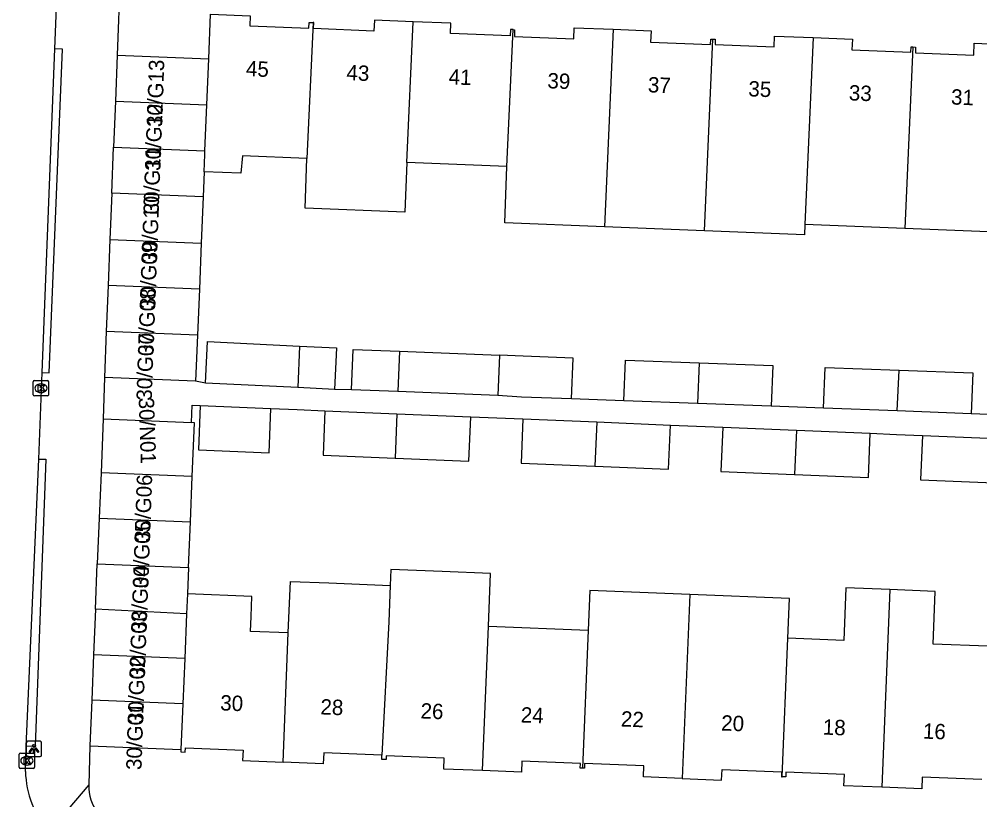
# Model space of a CAD drawing. Extents: x 161355 to 162026, y 386504 to 387459.
# Drawn here: x 161670.7 to 161733.1, y 386574.8 to 386625.6 of the extents above; entities that cross this region are included whole.
import ezdxf

# ---------------------------------------------------------------- set-up
doc = ezdxf.new("R2010")
doc.units = 0
for name, color, linetype in [('IMGEO_Kolk', 7, 'Continuous'), ('IMGEO_Lichtpunt', 7, 'Continuous'), ('IMGEO_Pand', 7, 'Continuous'), ('IMGEO_Pand_nummerreeks', 7, 'Continuous'), ('IMGEO_Rijbaan_lokaal_open', 7, 'Continuous'), ('IMGEO_Voetpad_open', 7, 'Continuous')]:
    doc.layers.add(name, color=color, linetype=linetype)

msp = doc.modelspace()

# ---------------------------------------------------------------- linework, layer by layer
at = {"layer": 'IMGEO_Kolk'}
for p, q in [((161671.579, 386601.132), (161671.579, 386601.984)), ((161671.654, 386602.058), (161672.506, 386602.058)), ((161672.58, 386601.984), (161672.58, 386601.132)), ((161672.067, 386601.838), (161672.092, 386601.838)), ((161672.506, 386601.058), (161671.654, 386601.058)), ((161672.09, 386601.278), (161672.065, 386601.278)), ((161670.664, 386576.89), (161670.664, 386577.742)), ((161670.739, 386577.816), (161671.591, 386577.816)), ((161671.152, 386577.596), (161671.177, 386577.596)), ((161671.665, 386577.742), (161671.665, 386576.89)), ((161671.175, 386577.036), (161671.15, 386577.036)), ((161671.591, 386576.816), (161670.739, 386576.816))]:
    msp.add_line(p, q, dxfattribs=at)
for points in [[(161671.579, 386601.132), (161671.579, 386601.984)], [(161671.654, 386602.058), (161672.506, 386602.058)], [(161672.58, 386601.984), (161672.58, 386601.132)], [(161671.9, 386601.758), (161672.023, 386601.758), (161672.023, 386601.607), (161672.153, 386601.758), (161672.317, 386601.758), (161672.171, 386601.607), (161672.324, 386601.358), (161672.172, 386601.358), (161672.087, 386601.522), (161672.023, 386601.455), (161672.023, 386601.358), (161671.9, 386601.358), (161671.9, 386601.758)], [(161672.506, 386601.058), (161671.654, 386601.058)], [(161670.664, 386576.89), (161670.664, 386577.742)], [(161670.739, 386577.816), (161671.591, 386577.816)], [(161671.665, 386577.742), (161671.665, 386576.89)], [(161670.985, 386577.516), (161671.108, 386577.516), (161671.108, 386577.365), (161671.238, 386577.516), (161671.402, 386577.516), (161671.256, 386577.365), (161671.409, 386577.116), (161671.257, 386577.116), (161671.172, 386577.28), (161671.108, 386577.213), (161671.108, 386577.116), (161670.985, 386577.116), (161670.985, 386577.516)], [(161671.591, 386576.816), (161670.739, 386576.816)]]:
    msp.add_lwpolyline(points, dxfattribs=at)
for centre, start, end in [((161671.656, 386601.982), 91.55205, 178.44795), ((161671.656, 386601.982), 91.55205, 178.44795), ((161672.504, 386601.982), 1.55205, 88.44795), ((161672.504, 386601.982), 1.55205, 88.44795), ((161671.656, 386601.134), 181.55205, 268.44795), ((161671.656, 386601.134), 181.55205, 268.44795), ((161672.504, 386601.134), 271.55205, 358.44795), ((161672.504, 386601.134), 271.55205, 358.44795), ((161670.741, 386577.74), 91.55205, 178.44795), ((161670.741, 386577.74), 91.55205, 178.44795), ((161671.589, 386577.74), 1.55205, 88.44795), ((161671.589, 386577.74), 1.55205, 88.44795), ((161670.741, 386576.892), 181.55205, 268.44795), ((161670.741, 386576.892), 181.55205, 268.44795), ((161671.589, 386576.892), 271.55205, 358.44795), ((161671.589, 386576.892), 271.55205, 358.44795)]:
    msp.add_arc(centre, 0.0765, start, end, dxfattribs=at)
for centre, major_axis, ratio, start_param, end_param in [((161672.066, 386601.558), (-0.387, 0.002), 0.722429, 4.712389, 7.853982), ((161672.091, 386601.558), (-0.39, 0.002), 0.717154, 1.570796, 4.712389), ((161671.151, 386577.316), (-0.387, 0.002), 0.722429, 4.712389, 7.853982), ((161671.176, 386577.316), (-0.39, 0.002), 0.717154, 1.570796, 4.712389)]:
    msp.add_ellipse(centre, major_axis=major_axis, ratio=ratio, start_param=start_param, end_param=end_param, dxfattribs=at)
at = {"layer": 'IMGEO_Lichtpunt'}
for p, q in [((161671.126, 386578.487), (161671.126, 386577.68)), ((161671.126, 386578.487), (161671.126, 386577.68)), ((161672.028, 386578.582), (161671.22, 386578.582)), ((161672.028, 386578.582), (161671.22, 386578.582)), ((161672.122, 386577.68), (161672.122, 386578.487)), ((161672.122, 386577.68), (161672.122, 386578.487)), ((161671.22, 386577.586), (161672.028, 386577.586)), ((161671.22, 386577.586), (161672.028, 386577.586))]:
    msp.add_line(p, q, dxfattribs=at)
for points in [[(161671.5, 386578.151), (161671.539, 386578.123), (161671.351, 386577.861), (161671.313, 386577.888), (161671.5, 386578.151)], [(161671.602, 386578.103), (161671.649, 386578.103), (161671.649, 386577.781), (161671.602, 386577.781), (161671.602, 386578.103)], [(161671.712, 386578.123), (161671.75, 386578.15), (161671.937, 386577.888), (161671.898, 386577.86), (161671.712, 386578.123)]]:
    msp.add_lwpolyline(points, dxfattribs=at)
msp.add_circle((161671.625, 386578.285), 0.0994, dxfattribs=at)
for centre, start, end in [((161671.22, 386578.487), 90, 180), ((161671.22, 386578.487), 90, 180), ((161672.028, 386578.487), 0, 90), ((161672.028, 386578.487), 0, 90), ((161671.22, 386577.68), 180, 270), ((161671.22, 386577.68), 180, 270), ((161672.028, 386577.68), 270, 0), ((161672.028, 386577.68), 270, 360)]:
    msp.add_arc(centre, 0.0946, start, end, dxfattribs=at)
at = {"layer": 'IMGEO_Pand'}
for points in [[(161682.999, 386622.999), (161683.115, 386625.894), (161685.682, 386625.791), (161685.656, 386625.141), (161689.511, 386624.986), (161689.526, 386625.363), (161689.774, 386625.353)], [(161689.774, 386625.353), (161689.38, 386616.505)], [(161696.293, 386625.409), (161693.764, 386625.51), (161693.736, 386624.801), (161689.801, 386624.959), (161689.817, 386625.351), (161689.774, 386625.353)], [(161695.882, 386616.244), (161696.293, 386625.409)], [(161702.785, 386624.895), (161702.624, 386624.902), (161702.607, 386624.484), (161698.712, 386624.64), (161698.739, 386625.311), (161696.293, 386625.409)], [(161702.386, 386615.983), (161702.785, 386624.895)], [(161702.785, 386624.895), (161702.887, 386624.891), (161702.87, 386624.456), (161706.732, 386624.302), (161706.761, 386625.02), (161709.302, 386624.918)], [(161709.302, 386624.918), (161708.726, 386612.06)], [(161709.302, 386624.918), (161711.761, 386624.819), (161711.732, 386624.089), (161715.629, 386623.933), (161715.643, 386624.285), (161715.788, 386624.279)], [(161715.788, 386624.279), (161715.939, 386624.273), (161715.925, 386623.926), (161719.763, 386623.772), (161719.791, 386624.48), (161722.309, 386624.379)], [(161715.23, 386611.8), (161715.788, 386624.279)], [(161722.309, 386624.379), (161721.764, 386612.204)], [(161722.309, 386624.379), (161724.856, 386624.277), (161724.828, 386623.572), (161728.656, 386623.419), (161728.67, 386623.77), (161728.797, 386623.765)], [(161728.797, 386623.765), (161728.97, 386623.758), (161728.955, 386623.377), (161732.747, 386623.225), (161732.779, 386624.009), (161735.318, 386623.907)], [(161677.046, 386623.238), (161676.926, 386620.24)], [(161677.046, 386623.238), (161682.999, 386622.999)], [(161728.797, 386623.765), (161728.267, 386611.944)], [(161682.872, 386620.002), (161682.999, 386622.999)], [(161676.926, 386620.24), (161676.806, 386617.243)], [(161676.926, 386620.24), (161682.872, 386620.002)], [(161682.745, 386617.005), (161682.872, 386620.002)], [(161676.686, 386614.245), (161676.806, 386617.243)], [(161676.806, 386617.243), (161682.745, 386617.005)], [(161682.69, 386615.649), (161682.735, 386616.771), (161682.745, 386617.005)], [(161689.38, 386616.505), (161685.183, 386616.673), (161685.08, 386615.552), (161682.69, 386615.649)], [(161695.882, 386616.244), (161695.738, 386613.019), (161689.254, 386613.279), (161689.38, 386616.505)], [(161702.386, 386615.983), (161695.882, 386616.244)], [(161708.726, 386612.06), (161702.253, 386612.32), (161702.386, 386615.983)], [(161682.69, 386615.649), (161682.623, 386614.007)], [(161734.904, 386614.68), (161734.77, 386611.683), (161728.267, 386611.944)], [(161676.686, 386614.245), (161676.565, 386611.248)], [(161682.623, 386614.007), (161676.686, 386614.245)], [(161682.623, 386614.007), (161682.502, 386611.01)], [(161715.23, 386611.8), (161708.726, 386612.06)], [(161721.764, 386612.204), (161721.734, 386611.539), (161715.23, 386611.8)], [(161728.267, 386611.944), (161721.764, 386612.204)], [(161676.565, 386611.248), (161676.445, 386608.25)], [(161676.565, 386611.248), (161682.502, 386611.01)], [(161682.502, 386611.01), (161682.381, 386608.012)], [(161676.445, 386608.25), (161676.325, 386605.253)], [(161682.381, 386608.012), (161676.445, 386608.25)], [(161682.381, 386608.012), (161682.26, 386605.015)], [(161676.325, 386605.253), (161676.205, 386602.255)], [(161682.26, 386605.015), (161676.325, 386605.253)], [(161682.26, 386605.015), (161682.139, 386602.017)], [(161682.786, 386601.894), (161682.92, 386604.601), (161688.902, 386604.307)], [(161688.902, 386604.307), (161688.795, 386601.598)], [(161688.902, 386604.307), (161691.298, 386604.189), (161691.165, 386601.481)], [(161692.28, 386601.459), (161692.38, 386604.077), (161695.406, 386603.962)], [(161695.406, 386603.962), (161695.296, 386601.344)], [(161695.406, 386603.962), (161701.9, 386603.713)], [(161701.9, 386603.713), (161701.8, 386601.095)], [(161706.587, 386600.863), (161706.695, 386603.524), (161703.442, 386603.638), (161701.9, 386603.713)], [(161709.985, 386600.737), (161710.093, 386603.386), (161714.892, 386603.214)], [(161714.892, 386603.214), (161714.783, 386600.56)], [(161714.892, 386603.214), (161719.692, 386603.044), (161719.582, 386600.383)], [(161722.98, 386600.257), (161723.09, 386602.904), (161727.891, 386602.734)], [(161727.779, 386600.079), (161727.891, 386602.734)], [(161727.891, 386602.734), (161732.691, 386602.565), (161732.578, 386599.902)], [(161682.139, 386602.017), (161676.205, 386602.255)], [(161688.795, 386601.598), (161682.786, 386601.894)], [(161691.165, 386601.481), (161688.795, 386601.598)], [(161695.296, 386601.344), (161692.28, 386601.459)], [(161701.8, 386601.095), (161695.296, 386601.344)], [(161706.587, 386600.863), (161703.344, 386600.983), (161701.8, 386601.095)], [(161714.783, 386600.56), (161709.985, 386600.737)], [(161682.444, 386600.428), (161682.325, 386597.547), (161686.927, 386597.354), (161687.04, 386600.238)], [(161682.444, 386600.428), (161687.04, 386600.238)], [(161690.54, 386600.093), (161690.426, 386597.212), (161695.122, 386597.018)], [(161690.54, 386600.093), (161695.236, 386599.899)], [(161719.582, 386600.383), (161714.783, 386600.56)], [(161727.779, 386600.079), (161722.98, 386600.257)], [(161732.578, 386599.902), (161727.779, 386600.079)], [(161676.131, 386599.559), (161675.987, 386596.062)], [(161676.131, 386599.559), (161681.866, 386599.323)], [(161695.236, 386599.899), (161695.122, 386597.018)], [(161695.122, 386597.018), (161699.917, 386596.818), (161700.033, 386599.701)], [(161695.236, 386599.899), (161700.033, 386599.701)], [(161703.431, 386599.561), (161703.315, 386596.682), (161708.11, 386596.482)], [(161703.431, 386599.561), (161708.227, 386599.363)], [(161681.921, 386595.818), (161682.065, 386599.315), (161681.866, 386599.323)], [(161708.227, 386599.363), (161708.11, 386596.482)], [(161708.11, 386596.482), (161712.906, 386596.283), (161713.024, 386599.164)], [(161708.227, 386599.363), (161713.024, 386599.164)], [(161716.422, 386599.024), (161716.304, 386596.143), (161721.099, 386595.945)], [(161716.422, 386599.024), (161721.219, 386598.826)], [(161721.219, 386598.826), (161721.099, 386595.945)], [(161721.219, 386598.826), (161726.017, 386598.628)], [(161721.099, 386595.945), (161725.896, 386595.748), (161726.017, 386598.628)], [(161729.415, 386598.488), (161729.294, 386595.606), (161734.088, 386595.408)], [(161729.415, 386598.488), (161734.21, 386598.289)], [(161675.987, 386596.062), (161675.865, 386593.101)], [(161681.921, 386595.818), (161675.987, 386596.062)], [(161681.798, 386592.857), (161681.921, 386595.818)], [(161675.865, 386593.101), (161675.744, 386590.14)], [(161675.865, 386593.101), (161681.798, 386592.857)], [(161681.675, 386589.896), (161681.798, 386592.857)], [(161675.622, 386587.179), (161675.744, 386590.14)], [(161675.744, 386590.14), (161681.675, 386589.896)], [(161681.675, 386589.896), (161681.603, 386588.175)], [(161701.189, 386586.085), (161701.326, 386589.503), (161698.181, 386589.63), (161694.836, 386589.765), (161694.794, 386588.726)], [(161688.168, 386585.636), (161688.208, 386586.611), (161688.304, 386588.989), (161690.798, 386588.888), (161694.794, 386588.726)], [(161681.603, 386588.175), (161681.549, 386586.88)], [(161688.168, 386585.636), (161685.702, 386585.736), (161685.742, 386586.711), (161685.794, 386588.005), (161681.603, 386588.175)], [(161694.794, 386588.726), (161694.698, 386586.348), (161694.255, 386577.678)], [(161714.275, 386588.143), (161707.781, 386588.406), (161707.677, 386585.823)], [(161727.292, 386588.455), (161724.438, 386588.57), (161724.299, 386585.15), (161720.657, 386585.297)], [(161727.292, 386588.455), (161726.762, 386575.594)], [(161733.637, 386584.772), (161730.107, 386584.915), (161730.245, 386588.336), (161727.292, 386588.455)], [(161714.275, 386588.143), (161713.784, 386576.158)], [(161720.657, 386585.297), (161720.765, 386587.88), (161714.275, 386588.143)], [(161675.622, 386587.179), (161675.5, 386584.218)], [(161681.549, 386586.88), (161675.622, 386587.179)], [(161681.549, 386586.88), (161681.428, 386583.974)], [(161700.804, 386576.677), (161701.189, 386586.085)], [(161701.189, 386586.085), (161707.677, 386585.823)], [(161707.677, 386585.823), (161707.311, 386576.837)], [(161687.825, 386577.22), (161688.168, 386585.636)], [(161720.288, 386576.275), (161720.657, 386585.297)], [(161675.5, 386584.218), (161675.379, 386581.257)], [(161681.428, 386583.974), (161675.5, 386584.218)], [(161681.428, 386583.974), (161681.306, 386581.013)], [(161675.379, 386581.257), (161675.257, 386578.296)], [(161681.306, 386581.013), (161675.379, 386581.257)], [(161681.306, 386581.013), (161681.183, 386578.053)], [(161675.257, 386578.296), (161681.183, 386578.053)], [(161681.183, 386578.053), (161681.176, 386577.89), (161681.463, 386577.879), (161681.475, 386578.166), (161685.223, 386578.012), (161685.195, 386577.328), (161687.825, 386577.22)], [(161694.255, 386577.678), (161690.473, 386577.833), (161690.443, 386577.112), (161687.825, 386577.22)], [(161700.804, 386576.677), (161698.279, 386576.781), (161698.308, 386577.486), (161694.539, 386577.641), (161694.528, 386577.389), (161694.244, 386577.401), (161694.255, 386577.678)], [(161707.311, 386576.837), (161707.152, 386576.843), (161707.164, 386577.136), (161703.357, 386577.292), (161703.328, 386576.574), (161700.804, 386576.677)], [(161713.784, 386576.158), (161711.264, 386576.261), (161711.294, 386576.982), (161707.439, 386577.141), (161707.427, 386576.832), (161707.311, 386576.837)], [(161713.784, 386576.158), (161716.353, 386576.052), (161716.381, 386576.752), (161720.251, 386576.593), (161720.238, 386576.277), (161720.288, 386576.275)], [(161726.762, 386575.594), (161724.304, 386575.695), (161724.334, 386576.417), (161720.539, 386576.573), (161720.526, 386576.265), (161720.288, 386576.275)], [(161733.283, 386576.088), (161729.404, 386576.247), (161729.373, 386575.487), (161726.762, 386575.594)]]:
    msp.add_lwpolyline(points, dxfattribs=at)
at = {"layer": 'IMGEO_Rijbaan_lokaal_open'}
for points in [[(161672.991, 386623.646), (161673.185, 386628.561)], [(161672.161, 386602.578), (161672.991, 386623.646)], [(161671.939, 386596.953), (161672.161, 386602.578)], [(161671.114, 386578.254), (161671.939, 386596.953)], [(161671.068, 386576.626), (161671.114, 386578.254)]]:
    msp.add_lwpolyline(points, dxfattribs=at)
msp.add_arc((161677.345, 386576.8), 6.279, 181.58686, 220.83537, dxfattribs=at)
at = {"layer": 'IMGEO_Voetpad_open'}
for points in [[(161677.231, 386628.424), (161677.046, 386623.238)], [(161672.161, 386602.578), (161672.618, 386602.562), (161673.482, 386623.628), (161672.991, 386623.646)], [(161676.205, 386602.255), (161676.131, 386599.559)], [(161682.786, 386601.894), (161682.139, 386602.017)], [(161692.28, 386601.459), (161691.165, 386601.481)], [(161709.985, 386600.737), (161708.286, 386600.8), (161706.587, 386600.863)], [(161681.866, 386599.323), (161681.911, 386600.45), (161682.444, 386600.428)], [(161687.04, 386600.238), (161688.739, 386600.168), (161690.54, 386600.093)], [(161722.98, 386600.257), (161721.281, 386600.32), (161719.582, 386600.383)], [(161700.033, 386599.701), (161701.732, 386599.631), (161703.431, 386599.561)], [(161734.276, 386599.839), (161732.578, 386599.902)], [(161713.024, 386599.164), (161714.723, 386599.094), (161716.422, 386599.024)], [(161726.017, 386598.628), (161727.716, 386598.558), (161729.415, 386598.488)], [(161671.939, 386596.953), (161672.397, 386596.938), (161671.697, 386578.269), (161671.114, 386578.254)], [(161675.257, 386578.296), (161675.194, 386575.746)], [(161675.194, 386575.746), (161672.594, 386572.694)], [(161675.194, 386575.746), (161675.196, 386575.5), (161675.22, 386575.256), (161675.265, 386575.015), (161675.332, 386574.778), (161675.42, 386574.549), (161675.528, 386574.328), (161675.656, 386574.118), (161675.801, 386573.92), (161675.964, 386573.736), (161676.142, 386573.567), (161676.335, 386573.415), (161676.54, 386573.281), (161676.757, 386573.165), (161676.984, 386573.069), (161677.217, 386572.994), (161677.457, 386572.941), (161677.701, 386572.908), (161677.831, 386572.9), (161781.506, 386568.68)]]:
    msp.add_lwpolyline(points, dxfattribs=at)

# ---------------------------------------------------------------- texts
at = {"layer": 'IMGEO_Pand_nummerreeks'}
for s, rotation, p in [('30/G13', 88.13521, (161679.962, 386618.542)), ('45', 357.70244, (161685.398, 386621.869)), ('43', 357.70244, (161691.933, 386621.607)), ('41', 357.70244, (161698.582, 386621.34)), ('39', 357.70076, (161705.005, 386621.082)), ('37', 357.70076, (161711.54, 386620.82)), ('35', 357.70076, (161718.075, 386620.557)), ('33', 357.70076, (161724.611, 386620.295)), ('31', 357.70076, (161731.259, 386620.028)), ('30/G12', 88.13521, (161679.85, 386615.69)), ('30/G11', 88.13237, (161679.741, 386612.867)), ('30/G10', 88.13521, (161679.626, 386609.678)), ('30/G09', 88.13521, (161679.511, 386606.692)), ('30/G08', 88.13521, (161679.399, 386603.652)), ('30/G07', 88.13521, (161679.286, 386600.737)), ('30/N01', 271.90774, (161678.434, 386600.935)), ('30/G06', 88.13521, (161679.174, 386591.548)), ('30/G05', 88.13521, (161679.062, 386588.523)), ('30/G04', 88.13237, (161678.949, 386585.641)), ('30/G03', 88.13521, (161678.838, 386582.673)), ('30/G02', 88.13521, (161678.725, 386579.699)), ('30', 357.69671, (161683.724, 386580.599)), ('28', 357.69671, (161690.241, 386580.337)), ('30/G01', 88.13237, (161678.616, 386576.705)), ('26', 357.69671, (161696.754, 386580.075)), ('24', 357.69881, (161703.272, 386579.813)), ('22', 357.69881, (161709.786, 386579.551)), ('20', 357.69671, (161716.308, 386579.289)), ('18', 357.69881, (161722.917, 386579.023)), ('16', 357.69881, (161729.43, 386578.761))]:
    msp.add_text(s, height=1, rotation=rotation, dxfattribs=at).set_placement(p)

doc.saveas('drawing.dxf')
